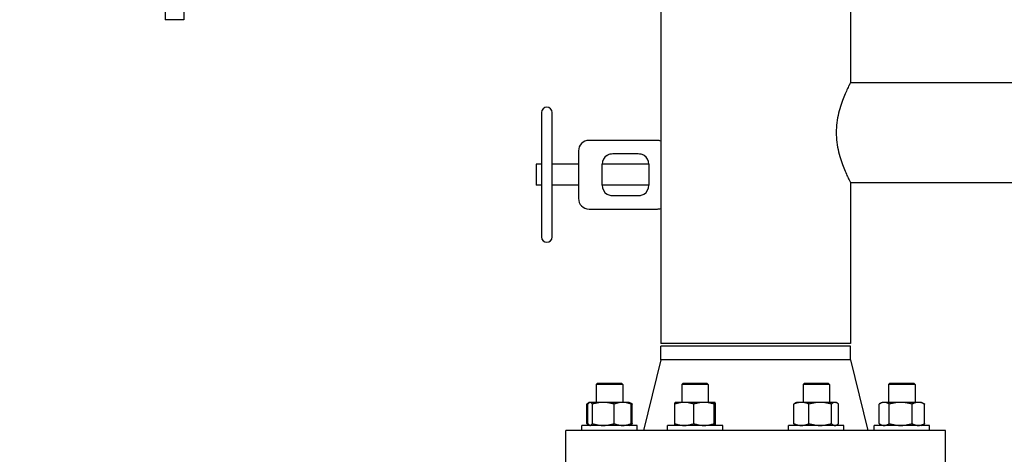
# Model space of a CAD drawing. Header units: inches. Extents: x 5 to 1128, y -85 to 748.
# Tile 314 of 656: x 354 to 377, y 612 to 622. Entities that reach past the tile are written whole.
import ezdxf

# ---------------------------------------------------------------- set-up
doc = ezdxf.new("R2010")
doc.units = ezdxf.units.IN
doc.header["$LTSCALE"] = 32
doc.header["$MEASUREMENT"] = 0
doc.layers.add('Dimension (ANSI)', color=7, linetype='Continuous', lineweight=25)
doc.layers.add('Visible (ANSI)', color=7, linetype='Continuous', lineweight=30)
doc.styles.add('Note Text (ANSI)', font='tahoma.ttf')
doc.dimstyles.new('SB Fraction-16 (ANSI)', dxfattribs={"dimscale": 32, "dimtxt": 0.125, "dimasz": 0.098425, "dimexe": 0.125, "dimexo": 0.0625, "dimgap": 0.031496, "dimtad": 0, "dimtih": 1, "dimtoh": 1, "dimdec": 4, "dimrnd": 1e-08, "dimzin": 0, "dimdsep": 46, "dimlunit": 5, "dimtxsty": 'Note Text (ANSI)', "dimcen": 0.09, "dimdle": 0.393701, "dimclrd": 256, "dimclre": 256, "dimclrt": 256, "dimadec": 0, "dimazin": 3, "dimtfac": 0.96, "dimtofl": 0, "dimtmove": 0, "dimatfit": 3, "dimfxl": 1, "dimfrac": 2, "dimtolj": 1, "dimtzin": 12, "dimlwd": -1, "dimlwe": -1, "dimarcsym": 0})

# ---------------------------------------------------------------- blocks, each defined once
blk = doc.blocks.new('*D19')
at = {"layer": 'Defpoints', "color": 0, "transparency": 16777216}
for p in [(484.781, 699.94), (324.685, 555.94), (484.781, 555.94)]:
    blk.add_point(p, dxfattribs=at)
at = {"layer": 'Dimension (ANSI)', "transparency": 16777216}
for p, q in [((482.781, 699.94), (320.685, 699.94)), ((324.685, 696.79), (324.685, 635.454)), ((324.685, 559.089), (324.685, 629.425)), ((482.781, 555.94), (320.685, 555.94))]:
    blk.add_line(p, q, dxfattribs=at)
for points in [[(324.16, 696.79), (325.21, 696.79), (324.685, 699.94)], [(324.16, 559.089), (325.21, 559.089), (324.685, 555.94)]]:
    blk.add_solid(points, dxfattribs=at)
at = {"layer": 'Dimension (ANSI)', "transparency": 16777216, "insert": (320.552, 634.446), "char_height": 4, "attachment_point": 1, "style": 'Note Text (ANSI)'}
blk.add_mtext('\\A1;144', dxfattribs=at)

msp = doc.modelspace()

# ---------------------------------------------------------------- linework, layer by layer
at = {"layer": 'Visible (ANSI)'}
for p, q in [((357.16163, 634.67578), (357.16163, 622.11378)), ((357.60463, 634.67578), (357.60463, 622.11378)), ((368.90563, 623.43978), (368.90563, 614.43978)), ((373.40563, 623.43978), (373.40563, 620.62728)), ((357.60463, 622.11378), (357.16163, 622.11378)), ((373.40563, 620.62728), (382.53541, 620.62728)), ((366.08063, 619.91478), (366.08063, 616.96478)), ((366.33063, 616.96478), (366.33063, 619.91478)), ((368.82499, 619.25228), (367.20563, 619.25228)), ((366.95563, 619.00228), (366.95563, 618.43978)), ((367.76863, 618.93978), (368.37313, 618.93978)), ((365.95563, 618.68978), (365.95563, 618.18978)), ((366.08063, 618.68978), (365.95563, 618.68978)), ((366.95563, 618.68978), (366.33063, 618.68978)), ((367.51863, 618.18978), (367.51863, 618.68978)), ((368.62313, 618.68978), (367.51863, 618.68978)), ((368.62313, 618.68978), (368.62313, 618.18978)), ((366.95563, 618.43978), (366.95563, 617.87728)), ((373.40563, 618.25228), (373.40563, 614.43978)), ((373.40563, 618.25228), (382.53541, 618.25228)), ((366.08063, 618.18978), (365.95563, 618.18978)), ((366.95563, 618.18978), (366.33063, 618.18978)), ((368.62313, 618.18978), (367.51863, 618.18978)), ((368.37313, 617.93978), (367.76863, 617.93978)), ((367.20563, 617.62728), (368.82499, 617.62728)), ((373.40563, 614.43978), (368.90563, 614.43978)), ((373.40563, 614.37728), (368.90563, 614.37728)), ((368.90563, 614.05061), (368.90563, 614.37728)), ((373.40563, 614.05061), (373.40563, 614.37728)), ((368.90563, 614.05061), (368.50063, 612.37728)), ((373.40563, 614.05061), (368.90563, 614.05061)), ((373.40563, 614.05061), (373.81063, 612.37728)), ((367.40988, 613.50228), (367.37858, 613.47098)), ((368.00358, 613.47098), (367.37858, 613.47098)), ((367.37858, 613.47098), (367.37858, 613.04628)), ((367.40988, 613.50228), (367.97228, 613.50228)), ((367.97228, 613.50228), (368.00358, 613.47098)), ((368.00358, 613.47098), (368.00358, 613.04628)), ((369.43937, 613.50228), (369.40807, 613.47098)), ((370.03307, 613.47098), (369.40807, 613.47098)), ((369.40807, 613.47098), (369.40807, 613.04628)), ((369.43937, 613.50228), (370.00177, 613.50228)), ((370.00177, 613.50228), (370.03307, 613.47098)), ((370.03307, 613.47098), (370.03307, 613.04628)), ((372.3095, 613.50228), (372.2782, 613.47098)), ((372.9032, 613.47098), (372.2782, 613.47098)), ((372.2782, 613.47098), (372.2782, 613.04628)), ((372.3095, 613.50228), (372.8719, 613.50228)), ((372.8719, 613.50228), (372.9032, 613.47098)), ((372.9032, 613.47098), (372.9032, 613.04628)), ((374.33898, 613.50228), (374.30768, 613.47098)), ((374.93268, 613.47098), (374.30768, 613.47098)), ((374.30768, 613.47098), (374.30768, 613.04628)), ((374.33898, 613.50228), (374.90138, 613.50228)), ((374.90138, 613.50228), (374.93268, 613.47098)), ((374.93268, 613.47098), (374.93268, 613.04628)), ((367.15079, 612.54115), (367.15079, 613.00441)), ((367.21262, 613.04067), (367.16699, 613.01433)), ((367.17759, 612.54115), (367.17759, 613.00441)), ((367.22233, 613.04628), (367.21262, 613.04067)), ((367.23186, 613.04628), (367.22233, 613.04628)), ((367.54288, 613.04628), (367.23186, 613.04628)), ((367.28613, 612.54115), (367.28613, 613.00441)), ((368.00211, 613.04628), (367.54288, 613.04628)), ((367.79963, 612.54115), (367.79963, 613.00441)), ((368.15983, 613.04628), (368.00211, 613.04628)), ((368.15983, 613.04628), (368.16955, 613.04067)), ((368.16955, 613.04067), (368.21518, 613.01433)), ((368.20458, 612.54115), (368.20458, 613.00441)), ((368.23138, 612.54115), (368.23138, 613.00441)), ((369.23646, 612.54115), (369.23646, 613.00441)), ((369.25182, 613.04628), (369.25098, 613.04579)), ((369.46232, 613.04628), (369.25182, 613.04628)), ((369.93022, 613.04628), (369.46232, 613.04628)), ((369.68817, 612.54115), (369.68817, 613.00441)), ((370.18848, 613.04628), (369.93022, 613.04628)), ((370.17228, 612.54115), (370.17228, 613.00441)), ((370.18932, 613.04628), (370.18848, 613.04628)), ((370.18932, 613.04628), (370.19016, 613.04579)), ((370.20468, 612.54115), (370.20468, 613.00441)), ((372.06042, 612.54115), (372.06042, 613.00441)), ((372.12195, 613.04628), (372.0966, 613.03165)), ((372.23999, 613.04628), (372.12195, 613.04628)), ((372.6847, 613.04628), (372.23999, 613.04628)), ((372.41956, 612.54115), (372.41956, 613.00441)), ((373.0354, 613.04628), (372.6847, 613.04628)), ((372.94983, 612.54115), (372.94983, 613.00441)), ((373.05945, 613.04628), (373.0354, 613.04628)), ((373.05945, 613.04628), (373.08479, 613.03165)), ((373.12097, 612.54115), (373.12097, 613.00441)), ((374.07989, 612.54115), (374.07989, 613.00441)), ((374.15143, 613.04628), (374.09609, 613.01433)), ((374.20093, 613.04628), (374.15143, 613.04628)), ((374.59212, 613.04628), (374.20093, 613.04628)), ((374.32197, 612.54115), (374.32197, 613.00441)), ((375.01137, 613.04628), (374.59212, 613.04628)), ((374.86227, 612.54115), (374.86227, 613.00441)), ((375.08893, 613.04628), (375.01137, 613.04628)), ((375.08893, 613.04628), (375.14427, 613.01433)), ((375.16048, 612.54115), (375.16048, 613.00441)), ((368.34733, 612.49928), (367.03483, 612.49928)), ((367.03483, 612.37728), (367.03483, 612.49928)), ((367.21262, 612.50489), (367.16699, 612.53123)), ((367.22233, 612.49928), (367.21262, 612.50489)), ((368.15983, 612.49928), (368.16955, 612.50489)), ((368.16955, 612.50489), (368.21518, 612.53123)), ((368.34733, 612.37728), (368.34733, 612.49928)), ((370.37682, 612.49928), (369.06432, 612.49928)), ((369.06432, 612.37728), (369.06432, 612.49928)), ((369.25182, 612.49928), (369.25098, 612.49977)), ((370.18932, 612.49928), (370.19016, 612.49977)), ((370.37682, 612.37728), (370.37682, 612.49928)), ((373.24695, 612.49928), (371.93445, 612.49928)), ((371.93445, 612.37728), (371.93445, 612.49928)), ((372.12195, 612.49928), (372.0966, 612.51391)), ((373.05945, 612.49928), (373.08479, 612.51391)), ((373.24695, 612.37728), (373.24695, 612.49928)), ((375.27643, 612.49928), (373.96393, 612.49928)), ((373.96393, 612.37728), (373.96393, 612.49928)), ((374.15143, 612.49928), (374.09609, 612.53123)), ((375.08893, 612.49928), (375.14427, 612.53123)), ((375.27643, 612.37728), (375.27643, 612.49928)), ((375.65563, 612.37728), (366.65563, 612.37728)), ((366.65563, 611.43728), (366.65563, 612.37728)), ((375.65563, 611.43728), (375.65563, 612.37728))]:
    msp.add_line(p, q, dxfattribs=at)
for centre, radius, start, end in [((366.20563, 619.91478), 0.125, 0, 180), ((367.20563, 619.00228), 0.25, 90, 180), ((368.82499, 619.00228), 0.25, 71.18083, 90), ((367.76863, 618.68978), 0.25, 123.55731, 180), ((368.37313, 618.68978), 0.25, 0, 56.44269), ((367.76863, 618.18978), 0.25, 180, 236.44269), ((368.37313, 618.18978), 0.25, 303.55731, 0), ((367.20563, 617.87728), 0.25, 180, 270), ((368.82499, 617.87728), 0.25, 270, 288.81917), ((366.20563, 616.96478), 0.125, 180, 0)]:
    msp.add_arc(centre, radius, start, end, dxfattribs=at)
for points, knots in [([(373.40563, 620.62728), (373.40563, 620.62728), (373.40167, 620.61984), (373.38564, 620.58903), (373.37358, 620.56568), (373.3432, 620.50458), (373.32487, 620.46679), (373.28522, 620.38013), (373.26391, 620.33126), (373.22217, 620.2275), (373.20018, 620.1688), (373.15808, 620.0407), (373.13801, 619.97128), (373.10402, 619.82564), (373.09012, 619.74928), (373.07146, 619.59456), (373.06674, 619.5162), (373.06674, 619.43978)], [13.9504358, 13.9504358, 13.9504358, 13.9504358, 14.53068561, 14.53068561, 15.11093542, 15.11093542, 15.69118523, 15.69118523, 16.27143504, 16.27143504, 16.85372155, 16.85372155, 17.43600805, 17.43600805, 18.01829456, 18.01829456, 18.60058107, 18.60058107, 18.60058107, 18.60058107]), ([(373.06674, 619.43978), (373.06674, 619.36336), (373.07146, 619.285), (373.09012, 619.13028), (373.10402, 619.05392), (373.13801, 618.90828), (373.15808, 618.83886), (373.20018, 618.71076), (373.22217, 618.65206), (373.26391, 618.5483), (373.28522, 618.49943), (373.32487, 618.41277), (373.3432, 618.37498), (373.37358, 618.31388), (373.38564, 618.29053), (373.40167, 618.25972), (373.40563, 618.25228), (373.40563, 618.25228)], [0, 0, 0, 0, 0.58228651, 0.58228651, 1.16457302, 1.16457302, 1.74685953, 1.74685953, 2.32914603, 2.32914603, 2.90939584, 2.90939584, 3.48964565, 3.48964565, 4.06989546, 4.06989546, 4.65014527, 4.65014527, 4.65014527, 4.65014527]), ([(367.63044, 618.89811), (367.65376, 618.91359), (367.69881, 618.93357), (367.74764, 618.93978), (367.76863, 618.93978)], [0, 0, 0, 0, 0.319921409, 0.559862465, 0.559862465, 0.559862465, 0.559862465]), ([(368.37313, 618.93978), (368.39413, 618.93978), (368.44295, 618.93357), (368.488, 618.91359), (368.51133, 618.89811)], [-0.559862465, -0.559862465, -0.559862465, -0.559862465, -0.319921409, 0, 0, 0, 0]), ([(367.76863, 617.93978), (367.75464, 617.93978), (367.72665, 617.94215), (367.67939, 617.95429), (367.64793, 617.96984), (367.63044, 617.98145)], [-0.559862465, -0.559862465, -0.559862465, -0.559862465, -0.399901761, -0.239941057, 0, 0, 0, 0]), ([(368.51133, 617.98145), (368.49383, 617.96984), (368.46238, 617.95429), (368.41512, 617.94215), (368.38713, 617.93978), (368.37313, 617.93978)], [4.66768308, 4.66768308, 4.66768308, 4.66768308, 4.907624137, 5.067584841, 5.227545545, 5.227545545, 5.227545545, 5.227545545])]:
    msp.add_open_spline(points, degree=3, knots=knots, dxfattribs=at)
for points, weights in [([(367.19936, 613.03057), (367.17614, 613.02077), (367.15079, 613.00441)], [1.01791936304, 1.01449643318, 1]), ([(367.23186, 613.04628), (367.20667, 613.04628), (367.17759, 613.00441)], [1, 1.0379548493, 1]), ([(367.28613, 613.00441), (367.25704, 613.04628), (367.23186, 613.04628)], [1, 1.0379548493, 1]), ([(367.54288, 613.04628), (367.42372, 613.04628), (367.28613, 613.00441)], [1, 1.0379548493, 1]), ([(367.79963, 613.00441), (367.66204, 613.04628), (367.54288, 613.04628)], [1, 1.0379548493, 1]), ([(368.00211, 613.04628), (367.90813, 613.04628), (367.79963, 613.00441)], [1, 1.0379548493, 1]), ([(368.20458, 613.00441), (368.09608, 613.04628), (368.00211, 613.04628)], [1, 1.0379548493, 1]), ([(368.16955, 613.04067), (368.18599, 613.03118), (368.20458, 613.00441)], [1.01768117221, 1.02393721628, 1]), ([(368.23138, 613.00441), (368.20963, 613.01581), (368.18925, 613.02398)], [1, 1.01005189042, 1.01477953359]), ([(368.21518, 613.01433), (368.22315, 613.00973), (368.23138, 613.00441)], [1.00817877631, 1.00466202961, 1]), ([(369.46232, 613.04628), (369.3575, 613.04628), (369.23646, 613.00441)], [1, 1.0379548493, 1]), ([(369.23646, 613.00441), (369.24423, 613.0419), (369.25098, 613.04579)], [1, 1.03384986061, 1.00732203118]), ([(369.68817, 613.00441), (369.56713, 613.04628), (369.46232, 613.04628)], [1, 1.0379548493, 1]), ([(369.93022, 613.04628), (369.81789, 613.04628), (369.68817, 613.00441)], [1, 1.0379548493, 1]), ([(370.17228, 613.00441), (370.04256, 613.04628), (369.93022, 613.04628)], [1, 1.0379548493, 1]), ([(370.18848, 613.04628), (370.18096, 613.04628), (370.17228, 613.00441)], [1, 1.0379548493, 1]), ([(370.20468, 613.00441), (370.196, 613.04628), (370.18848, 613.04628)], [1, 1.0379548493, 1]), ([(372.23999, 613.04628), (372.15665, 613.04628), (372.06042, 613.00441)], [1, 1.0379548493, 1]), ([(372.06042, 613.00441), (372.07934, 613.02168), (372.0966, 613.03165)], [1, 1.01531135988, 1.01826921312]), ([(372.41956, 613.00441), (372.32333, 613.04628), (372.23999, 613.04628)], [1, 1.0379548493, 1]), ([(372.6847, 613.04628), (372.56165, 613.04628), (372.41956, 613.00441)], [1, 1.0379548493, 1]), ([(372.94983, 613.00441), (372.80775, 613.04628), (372.6847, 613.04628)], [1, 1.0379548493, 1]), ([(373.0354, 613.04628), (372.99569, 613.04628), (372.94983, 613.00441)], [1, 1.0379548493, 1]), ([(373.12097, 613.00441), (373.07511, 613.04628), (373.0354, 613.04628)], [1, 1.0379548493, 1]), ([(374.20093, 613.04628), (374.14475, 613.04628), (374.07989, 613.00441)], [1, 1.0379548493, 1]), ([(374.32197, 613.00441), (374.25711, 613.04628), (374.20093, 613.04628)], [1, 1.0379548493, 1]), ([(374.59212, 613.04628), (374.46675, 613.04628), (374.32197, 613.00441)], [1, 1.0379548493, 1]), ([(374.86227, 613.00441), (374.7175, 613.04628), (374.59212, 613.04628)], [1, 1.0379548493, 1]), ([(375.01137, 613.04628), (374.94217, 613.04628), (374.86227, 613.00441)], [1, 1.0379548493, 1]), ([(375.16048, 613.00441), (375.08057, 613.04628), (375.01137, 613.04628)], [1, 1.0379548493, 1]), ([(375.14427, 613.01433), (375.15224, 613.00973), (375.16048, 613.00441)], [1.00817877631, 1.00466202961, 1]), ([(367.15079, 612.54115), (367.17614, 612.52479), (367.19936, 612.51499)], [1, 1.01449643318, 1.01791936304]), ([(367.17759, 612.54115), (367.20667, 612.49928), (367.23186, 612.49928)], [1, 1.0379548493, 1]), ([(367.23186, 612.49928), (367.25704, 612.49928), (367.28613, 612.54115)], [1, 1.0379548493, 1]), ([(367.28613, 612.54115), (367.42372, 612.49928), (367.54288, 612.49928)], [1, 1.0379548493, 1]), ([(367.54288, 612.49928), (367.66204, 612.49928), (367.79963, 612.54115)], [1, 1.0379548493, 1]), ([(367.79963, 612.54115), (367.90813, 612.49928), (368.00211, 612.49928)], [1, 1.0379548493, 1]), ([(368.00211, 612.49928), (368.09608, 612.49928), (368.20458, 612.54115)], [1, 1.0379548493, 1]), ([(368.20458, 612.54115), (368.18599, 612.51438), (368.16955, 612.50489)], [1, 1.02393721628, 1.01768117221]), ([(368.18925, 612.52158), (368.20963, 612.52975), (368.23138, 612.54115)], [1.01477953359, 1.01005189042, 1]), ([(368.23138, 612.54115), (368.22315, 612.53583), (368.21518, 612.53123)], [1, 1.00466202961, 1.00817877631]), ([(369.25098, 612.49977), (369.24423, 612.50366), (369.23646, 612.54115)], [1.00732203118, 1.03384986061, 1]), ([(369.23646, 612.54115), (369.3575, 612.49928), (369.46232, 612.49928)], [1, 1.0379548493, 1]), ([(369.46232, 612.49928), (369.56713, 612.49928), (369.68817, 612.54115)], [1, 1.0379548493, 1]), ([(369.68817, 612.54115), (369.81789, 612.49928), (369.93022, 612.49928)], [1, 1.0379548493, 1]), ([(369.93022, 612.49928), (370.04256, 612.49928), (370.17228, 612.54115)], [1, 1.0379548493, 1]), ([(370.17228, 612.54115), (370.18096, 612.49928), (370.18848, 612.49928)], [1, 1.0379548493, 1]), ([(370.18848, 612.49928), (370.196, 612.49928), (370.20468, 612.54115)], [1, 1.0379548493, 1]), ([(372.0966, 612.51391), (372.07934, 612.52388), (372.06042, 612.54115)], [1.01826921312, 1.01531135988, 1]), ([(372.06042, 612.54115), (372.15665, 612.49928), (372.23999, 612.49928)], [1, 1.0379548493, 1]), ([(372.23999, 612.49928), (372.32333, 612.49928), (372.41956, 612.54115)], [1, 1.0379548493, 1]), ([(372.41956, 612.54115), (372.56165, 612.49928), (372.6847, 612.49928)], [1, 1.0379548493, 1]), ([(372.6847, 612.49928), (372.80775, 612.49928), (372.94983, 612.54115)], [1, 1.0379548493, 1]), ([(372.94983, 612.54115), (372.99569, 612.49928), (373.0354, 612.49928)], [1, 1.0379548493, 1]), ([(373.0354, 612.49928), (373.07511, 612.49928), (373.12097, 612.54115)], [1, 1.0379548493, 1]), ([(374.07989, 612.54115), (374.14475, 612.49928), (374.20093, 612.49928)], [1, 1.0379548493, 1]), ([(374.20093, 612.49928), (374.25711, 612.49928), (374.32197, 612.54115)], [1, 1.0379548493, 1]), ([(374.32197, 612.54115), (374.46675, 612.49928), (374.59212, 612.49928)], [1, 1.0379548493, 1]), ([(374.59212, 612.49928), (374.7175, 612.49928), (374.86227, 612.54115)], [1, 1.0379548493, 1]), ([(374.86227, 612.54115), (374.94217, 612.49928), (375.01137, 612.49928)], [1, 1.0379548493, 1]), ([(375.01137, 612.49928), (375.08057, 612.49928), (375.16048, 612.54115)], [1, 1.0379548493, 1]), ([(375.16048, 612.54115), (375.15224, 612.53583), (375.14427, 612.53123)], [1, 1.00466202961, 1.00817877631])]:
    msp.add_rational_spline(points, weights, degree=2, dxfattribs=at)

# ---------------------------------------------------------------- dimensions: what is measured, and where the dimension line sits
at = {"layer": 'Dimension (ANSI)'}
dim = msp.add_linear_dim(base=(324.68489, 555.93978), p1=(484.78063, 699.93978), p2=(484.78063, 555.93978), angle=90, dimstyle='SB Fraction-16 (ANSI)', override={"dimgap": 0.031496, "dimdec": 4, "dimtol": 0, "dimlim": 0, "dimtp": 0, "dimtm": 0, "dimtdec": 2, "dimatfit": 1}, dxfattribs=at)
dim.commit()
dim.dimension.update_dxf_attribs({"geometry": '*D19', "text_midpoint": (324.68489, 632.43978), "dimtype": 160})

doc.saveas('drawing.dxf')
